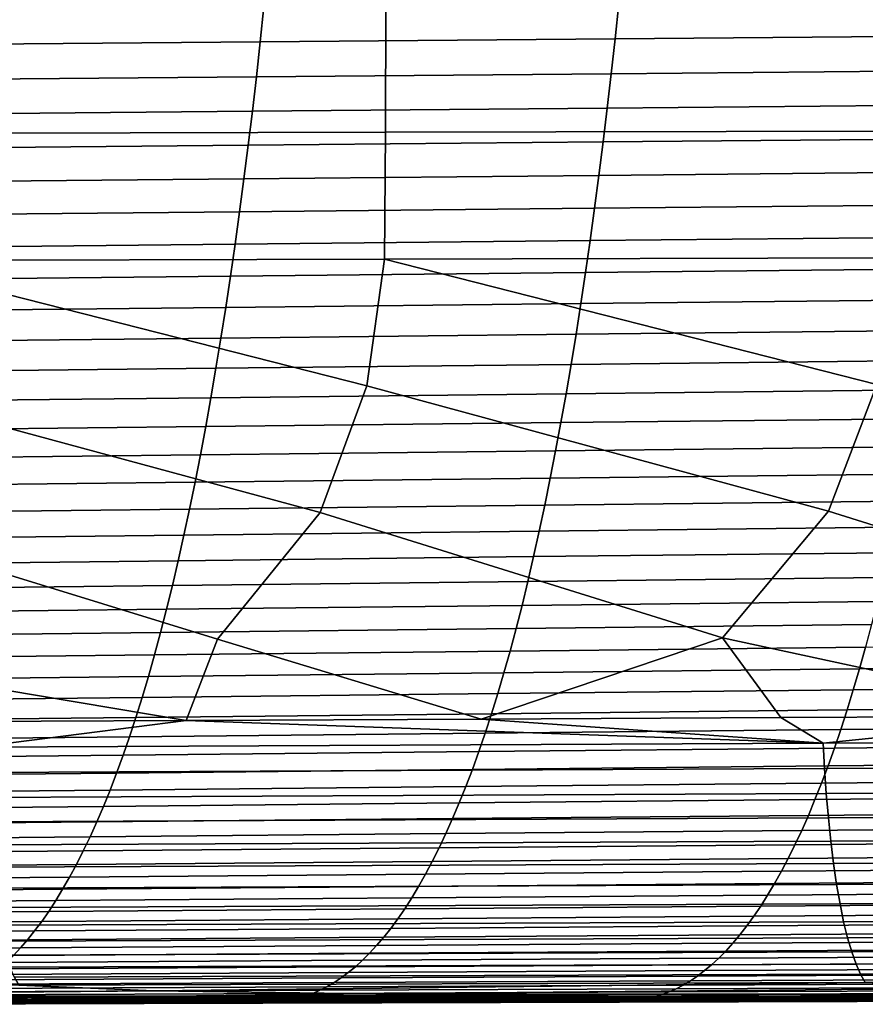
# Model space of a CAD drawing. Header units: metres. Extents: x -23 to 242, y -40 to 23.
# Tile 391 of 450: x 174 to 181, y -17 to -9. Entities that reach past the tile are written whole.
import ezdxf

# ---------------------------------------------------------------- set-up
doc = ezdxf.new("R2010")
doc.units = ezdxf.units.M
doc.layers.add('solid_10171013', color=7, linetype='CONTINUOUS')

msp = doc.modelspace()

# ---------------------------------------------------------------- linework, layer by layer
at = {"layer": 'solid_10171013'}
for points in [[(176.188782, -9.185843, 274.942566), (176.217941, -8.910419, 274.777008), (178.97879, -8.887952, 275.382904), (178.949783, -9.162514, 275.547821)], [(178.949783, -9.162514, 275.547821), (178.97879, -8.887952, 275.382904), (181.739563, -8.865684, 275.98999), (181.710709, -9.139394, 276.154205)], [(177.16684, -8.90093, 297.262695), (173.190323, -8.909927, 296.536377), (173.188538, -9.898896, 296.446411), (177.163712, -9.889302, 297.17746)], [(173.427628, -9.20918, 274.338928), (173.456924, -8.932888, 274.17276), (176.217941, -8.910419, 274.777008), (176.188782, -9.185843, 274.942566)], [(181.143539, -8.892477, 297.988037), (177.16684, -8.90093, 297.262695), (177.163712, -9.889302, 297.17746), (181.139069, -9.880297, 297.907501)], [(173.397324, -9.482, 274.510803), (173.427628, -9.20918, 274.338928), (176.188782, -9.185843, 274.942566), (176.15863, -9.457807, 275.11377)], [(176.15863, -9.457807, 275.11377), (176.188782, -9.185843, 274.942566), (178.949783, -9.162514, 275.547821), (178.9198, -9.433625, 275.718323)], [(178.9198, -9.433625, 275.718323), (178.949783, -9.162514, 275.547821), (181.710709, -9.139394, 276.154205), (181.680878, -9.409663, 276.324005)], [(178.888824, -9.701151, 275.894348), (178.9198, -9.433625, 275.718323), (181.680878, -9.409663, 276.324005), (181.650085, -9.676364, 276.499298)], [(173.366028, -9.751199, 274.688263), (173.397324, -9.482, 274.510803), (176.15863, -9.457807, 275.11377), (176.127502, -9.726167, 275.290527)], [(176.127502, -9.726167, 275.290527), (176.15863, -9.457807, 275.11377), (178.9198, -9.433625, 275.718323), (178.888824, -9.701151, 275.894348)], [(173.333755, -10.016623, 274.871277), (173.366028, -9.751199, 274.688263), (176.127502, -9.726167, 275.290527), (176.095398, -9.990778, 275.472809)], [(176.095398, -9.990778, 275.472809), (176.127502, -9.726167, 275.290527), (178.888824, -9.701151, 275.894348), (178.856903, -9.964953, 276.075867)], [(178.856903, -9.964953, 276.075867), (178.888824, -9.701151, 275.894348), (181.650085, -9.676364, 276.499298), (181.618332, -9.939366, 276.679993)], [(181.139069, -9.880297, 297.907501), (177.163712, -9.889302, 297.17746), (177.156281, -10.87683, 297.081848), (181.130051, -10.867338, 297.816772)], [(177.163712, -9.889302, 297.17746), (173.188538, -9.898896, 296.446411), (173.182693, -10.88695, 296.345856), (177.156281, -10.87683, 297.081848)], [(178.82402, -10.224895, 276.262756), (178.856903, -9.964953, 276.075867), (181.618332, -9.939366, 276.679993), (181.585617, -10.19854, 276.866089)], [(173.300507, -10.278121, 275.059784), (173.333755, -10.016623, 274.871277), (176.095398, -9.990778, 275.472809), (176.062332, -10.251496, 275.660522)], [(176.062332, -10.251496, 275.660522), (176.095398, -9.990778, 275.472809), (178.856903, -9.964953, 276.075867), (178.82402, -10.224895, 276.262756)], [(173.266312, -10.535542, 275.253662), (173.300507, -10.278121, 275.059784), (176.062332, -10.251496, 275.660522), (176.02832, -10.508179, 275.853607)], [(176.02832, -10.508179, 275.853607), (176.062332, -10.251496, 275.660522), (178.82402, -10.224895, 276.262756), (178.790192, -10.480841, 276.455017)], [(178.790192, -10.480841, 276.455017), (178.82402, -10.224895, 276.262756), (181.585617, -10.19854, 276.866089), (181.551987, -10.453755, 277.057495)], [(175.993378, -10.760679, 276.052032), (176.02832, -10.508179, 275.853607), (178.790192, -10.480841, 276.455017), (178.755432, -10.732653, 276.652557)], [(178.755432, -10.732653, 276.652557), (178.790192, -10.480841, 276.455017), (181.551987, -10.453755, 277.057495), (181.517426, -10.704885, 277.25415)], [(173.231186, -10.788734, 275.452911), (173.266312, -10.535542, 275.253662), (176.02832, -10.508179, 275.853607), (175.993378, -10.760679, 276.052032)], [(178.719757, -10.980193, 276.855347), (178.755432, -10.732653, 276.652557), (181.517426, -10.704885, 277.25415), (181.481934, -10.951797, 277.455994)], [(173.195114, -11.037545, 275.65741), (173.231186, -10.788734, 275.452911), (175.993378, -10.760679, 276.052032), (175.957504, -11.008855, 276.255676)], [(175.957504, -11.008855, 276.255676), (175.993378, -10.760679, 276.052032), (178.755432, -10.732653, 276.652557), (178.719757, -10.980193, 276.855347)], [(177.018356, -11.863649, 296.951752), (177.156281, -10.87683, 297.081848), (173.182693, -10.88695, 296.345856)], [(180.609863, -12.839445, 297.510406), (180.986572, -11.853699, 297.690979), (177.156281, -10.87683, 297.081848), (177.018356, -11.863649, 296.951752)], [(180.986572, -11.853699, 297.690979), (181.130051, -10.867338, 297.816772), (177.156281, -10.87683, 297.081848)], [(176.653946, -12.849874, 296.768005), (177.018356, -11.863649, 296.951752), (173.182693, -10.88695, 296.345856), (173.050323, -11.874266, 296.211365)], [(178.683167, -11.223328, 277.063263), (178.719757, -10.980193, 276.855347), (181.481934, -10.951797, 277.455994), (181.445557, -11.194362, 277.662994)], [(173.158142, -11.281824, 275.867126), (173.195114, -11.037545, 275.65741), (175.957504, -11.008855, 276.255676), (175.920715, -11.252562, 276.464508)], [(175.920715, -11.252562, 276.464508), (175.957504, -11.008855, 276.255676), (178.719757, -10.980193, 276.855347), (178.683167, -11.223328, 277.063263)], [(173.120255, -11.52142, 276.08194), (173.158142, -11.281824, 275.867126), (175.920715, -11.252562, 276.464508), (175.883026, -11.491655, 276.678467)], [(175.883026, -11.491655, 276.678467), (175.920715, -11.252562, 276.464508), (178.683167, -11.223328, 277.063263), (178.645676, -11.461919, 277.276306)], [(178.645676, -11.461919, 277.276306), (178.683167, -11.223328, 277.063263), (181.445557, -11.194362, 277.662994), (181.408264, -11.432451, 277.875092)], [(173.081482, -11.756202, 276.301819), (173.120255, -11.52142, 276.08194), (175.883026, -11.491655, 276.678467), (175.844452, -11.726007, 276.89743)], [(175.844452, -11.726007, 276.89743), (175.883026, -11.491655, 276.678467), (178.645676, -11.461919, 277.276306), (178.607315, -11.69584, 277.494324)], [(178.607315, -11.69584, 277.494324), (178.645676, -11.461919, 277.276306), (181.408264, -11.432451, 277.875092), (181.370102, -11.665941, 278.092163)], [(175.805023, -11.955501, 277.121307), (175.844452, -11.726007, 276.89743), (178.607315, -11.69584, 277.494324), (178.568085, -11.924973, 277.717255)], [(178.568085, -11.924973, 277.717255), (178.607315, -11.69584, 277.494324), (181.370102, -11.665941, 278.092163), (181.33107, -11.894713, 278.314117)], [(173.04184, -11.986053, 276.526611), (173.081482, -11.756202, 276.301819), (175.844452, -11.726007, 276.89743), (175.805023, -11.955501, 277.121307)], [(173.050323, -11.874266, 296.211365), (172.698227, -12.860995, 296.024506), (175.855453, -13.83581, 296.489594), (176.653946, -12.849874, 296.768005)], [(177.018356, -11.863649, 296.951752), (176.653946, -12.849874, 296.768005), (179.786224, -13.824712, 297.232483), (180.609863, -12.839445, 297.510406)], [(180.986572, -11.853699, 297.690979), (180.609863, -12.839445, 297.510406), (183.717194, -13.814406, 297.974182), (184.565979, -12.829782, 298.251495)], [(173.001343, -12.210855, 276.756256), (173.04184, -11.986053, 276.526611), (175.805023, -11.955501, 277.121307), (175.764725, -12.180017, 277.350006)], [(175.764725, -12.180017, 277.350006), (175.805023, -11.955501, 277.121307), (178.568085, -11.924973, 277.717255), (178.528, -12.149199, 277.944977)], [(178.528, -12.149199, 277.944977), (178.568085, -11.924973, 277.717255), (181.33107, -11.894713, 278.314117), (181.291214, -12.118647, 278.540833)], [(172.960022, -12.430496, 276.990601), (173.001343, -12.210855, 276.756256), (175.764725, -12.180017, 277.350006), (175.723618, -12.399439, 277.583405)], [(175.723618, -12.399439, 277.583405), (175.764725, -12.180017, 277.350006), (178.528, -12.149199, 277.944977), (178.487106, -12.368399, 278.177368)], [(178.487106, -12.368399, 278.177368), (178.528, -12.149199, 277.944977), (181.291214, -12.118647, 278.540833), (181.250519, -12.337623, 278.772217)], [(178.445389, -12.582456, 278.414337), (178.487106, -12.368399, 278.177368), (181.250519, -12.337623, 278.772217), (181.209045, -12.551522, 279.008148)], [(172.917877, -12.644857, 277.229584), (172.960022, -12.430496, 276.990601), (175.723618, -12.399439, 277.583405), (175.681686, -12.613649, 277.821381)], [(175.681686, -12.613649, 277.821381), (175.723618, -12.399439, 277.583405), (178.487106, -12.368399, 278.177368), (178.445389, -12.582456, 278.414337)], [(178.402893, -12.791251, 278.655762), (178.445389, -12.582456, 278.414337), (181.209045, -12.551522, 279.008148), (181.166763, -12.760226, 279.248505)], [(172.874939, -12.853823, 277.473083), (172.917877, -12.644857, 277.229584), (175.681686, -12.613649, 277.821381), (175.638977, -12.822532, 278.063873)], [(175.638977, -12.822532, 278.063873), (175.681686, -12.613649, 277.821381), (178.445389, -12.582456, 278.414337), (178.402893, -12.791251, 278.655762)], [(175.595474, -13.025968, 278.31073), (175.638977, -12.822532, 278.063873), (178.402893, -12.791251, 278.655762), (178.359634, -12.994666, 278.90155)], [(178.359634, -12.994666, 278.90155), (178.402893, -12.791251, 278.655762), (181.166763, -12.760226, 279.248505), (181.123734, -12.963615, 279.493164)], [(172.698227, -12.860995, 296.024506), (171.92485, -13.847624, 295.745667), (175.61322, -14.467381, 296.354401), (175.855453, -13.83581, 296.489594)], [(172.831223, -13.057277, 277.720978), (172.874939, -12.853823, 277.473083), (175.638977, -12.822532, 278.063873), (175.595474, -13.025968, 278.31073)], [(176.653946, -12.849874, 296.768005), (175.855453, -13.83581, 296.489594), (177.906723, -14.456249, 296.790253), (179.786224, -13.824712, 297.232483)], [(180.609863, -12.839445, 297.510406), (179.786224, -13.824712, 297.232483), (182.610336, -14.433167, 297.683014), (183.717194, -13.814406, 297.974182)], [(172.786743, -13.255102, 277.973175), (172.831223, -13.057277, 277.720978), (175.595474, -13.025968, 278.31073), (175.551239, -13.223841, 278.561829)], [(175.551239, -13.223841, 278.561829), (175.595474, -13.025968, 278.31073), (178.359634, -12.994666, 278.90155), (178.315628, -13.192582, 279.15155)], [(178.315628, -13.192582, 279.15155), (178.359634, -12.994666, 278.90155), (181.123734, -12.963615, 279.493164), (181.079971, -13.161572, 279.742035)], [(178.270905, -13.384882, 279.405701), (178.315628, -13.192582, 279.15155), (181.079971, -13.161572, 279.742035), (181.035477, -13.353973, 279.994995)], [(172.741531, -13.447185, 278.229553), (172.786743, -13.255102, 277.973175), (175.551239, -13.223841, 278.561829), (175.506256, -13.416033, 278.817139)], [(175.506256, -13.416033, 278.817139), (175.551239, -13.223841, 278.561829), (178.315628, -13.192582, 279.15155), (178.270905, -13.384882, 279.405701)], [(175.460571, -13.602427, 279.076477), (175.506256, -13.416033, 278.817139), (178.270905, -13.384882, 279.405701), (178.225449, -13.571445, 279.663849)], [(178.225449, -13.571445, 279.663849), (178.270905, -13.384882, 279.405701), (181.035477, -13.353973, 279.994995), (180.99028, -13.540704, 280.251923)], [(172.695602, -13.633407, 278.490051), (172.741531, -13.447185, 278.229553), (175.506256, -13.416033, 278.817139), (175.460571, -13.602427, 279.076477)], [(178.179321, -13.752156, 279.925903), (178.225449, -13.571445, 279.663849), (180.99028, -13.540704, 280.251923), (180.944412, -13.721642, 280.512756)], [(172.648956, -13.813652, 278.754547), (172.695602, -13.633407, 278.490051), (175.460571, -13.602427, 279.076477), (175.414185, -13.782905, 279.339752)], [(175.414185, -13.782905, 279.339752), (175.460571, -13.602427, 279.076477), (178.225449, -13.571445, 279.663849), (178.179321, -13.752156, 279.925903)], [(172.601639, -13.987805, 279.022888), (172.648956, -13.813652, 278.754547), (175.414185, -13.782905, 279.339752), (175.367126, -13.957351, 279.606873)], [(175.367126, -13.957351, 279.606873), (175.414185, -13.782905, 279.339752), (178.179321, -13.752156, 279.925903), (178.132523, -13.926894, 280.191742)], [(178.132523, -13.926894, 280.191742), (178.179321, -13.752156, 279.925903), (180.944412, -13.721642, 280.512756), (180.897873, -13.896669, 280.777283)], [(171.92485, -13.847624, 295.745667), (173.354065, -14.478356, 295.924805), (175.61322, -14.467381, 296.354401)], [(175.855453, -13.83581, 296.489594), (175.61322, -14.467381, 296.354401), (177.906723, -14.456249, 296.790253)], [(179.786224, -13.824712, 297.232483), (177.906723, -14.456249, 296.790253), (180.237961, -14.444873, 297.232941)], [(179.786224, -13.824712, 297.232483), (180.237961, -14.444873, 297.232941), (182.610336, -14.433167, 297.683014)], [(180.850693, -14.065681, 281.045502), (180.897873, -13.896669, 280.777283), (183.663345, -13.866391, 281.362518), (183.61644, -14.035754, 281.629333)], [(175.319397, -14.125661, 279.877747), (175.367126, -13.957351, 279.606873), (178.132523, -13.926894, 280.191742), (178.085068, -14.095556, 280.461273)], [(178.085068, -14.095556, 280.461273), (178.132523, -13.926894, 280.191742), (180.897873, -13.896669, 280.777283), (180.850693, -14.065681, 281.045502)], [(172.55365, -14.155765, 279.295044), (172.601639, -13.987805, 279.022888), (175.367126, -13.957351, 279.606873), (175.319397, -14.125661, 279.877747)], [(175.271042, -14.287847, 280.152161), (175.319397, -14.125661, 279.877747), (178.085068, -14.095556, 280.461273), (178.037003, -14.258147, 280.734375)], [(178.037003, -14.258147, 280.734375), (178.085068, -14.095556, 280.461273), (180.850693, -14.065681, 281.045502), (180.802902, -14.228676, 281.3172)], [(180.802902, -14.228676, 281.3172), (180.850693, -14.065681, 281.045502), (183.61644, -14.035754, 281.629333), (183.568924, -14.199158, 281.899628)], [(172.50502, -14.317547, 279.570801), (172.55365, -14.155765, 279.295044), (175.319397, -14.125661, 279.877747), (175.271042, -14.287847, 280.152161)], [(177.988327, -14.414732, 281.010834), (178.037003, -14.258147, 280.734375), (180.802902, -14.228676, 281.3172), (180.754517, -14.385715, 281.592255)], [(180.754517, -14.385715, 281.592255), (180.802902, -14.228676, 281.3172), (183.568924, -14.199158, 281.899628), (183.520828, -14.356656, 282.173218)], [(172.45578, -14.473224, 279.850037), (172.50502, -14.317547, 279.570801), (175.271042, -14.287847, 280.152161), (175.222092, -14.443975, 280.430054)], [(175.222092, -14.443975, 280.430054), (175.271042, -14.287847, 280.152161), (178.037003, -14.258147, 280.734375), (177.988327, -14.414732, 281.010834)], [(177.939072, -14.565373, 281.290558), (177.988327, -14.414732, 281.010834), (180.754517, -14.385715, 281.592255), (180.705551, -14.536858, 281.870514)], [(180.705551, -14.536858, 281.870514), (180.754517, -14.385715, 281.592255), (183.520828, -14.356656, 282.173218), (183.472168, -14.508305, 282.450043)], [(172.40596, -14.622866, 280.132538), (172.45578, -14.473224, 279.850037), (175.222092, -14.443975, 280.430054), (175.172546, -14.594115, 280.711182)], [(173.981613, -14.674983, 296.005463), (175.61322, -14.467381, 296.354401), (173.354065, -14.478356, 295.924805)], [(180.568542, -14.643067, 297.258392), (175.61322, -14.467381, 296.354401), (173.981613, -14.674983, 296.005463)], [(175.172546, -14.594115, 280.711182), (175.222092, -14.443975, 280.430054), (177.988327, -14.414732, 281.010834), (177.939072, -14.565373, 281.290558)], [(180.568542, -14.643067, 297.258392), (177.906723, -14.456249, 296.790253), (175.61322, -14.467381, 296.354401)], [(180.568542, -14.643067, 297.258392), (180.237961, -14.444873, 297.232941), (177.906723, -14.456249, 296.790253)], [(180.568542, -14.643067, 297.258392), (182.610336, -14.433167, 297.683014), (180.237961, -14.444873, 297.232941)], [(187.156265, -14.610664, 298.508453), (182.610336, -14.433167, 297.683014), (180.568542, -14.643067, 297.258392)], [(177.889282, -14.710135, 281.573364), (177.939072, -14.565373, 281.290558), (180.705551, -14.536858, 281.870514), (180.656052, -14.682161, 282.151886)], [(180.656052, -14.682161, 282.151886), (180.705551, -14.536858, 281.870514), (183.472168, -14.508305, 282.450043), (183.422958, -14.654156, 282.729889)], [(172.355591, -14.766545, 280.418213), (172.40596, -14.622866, 280.132538), (175.172546, -14.594115, 280.711182), (175.122467, -14.738334, 280.995453)], [(175.122467, -14.738334, 280.995453), (175.172546, -14.594115, 280.711182), (177.939072, -14.565373, 281.290558), (177.889282, -14.710135, 281.573364)], [(187.156265, -14.610664, 298.508453), (180.568542, -14.643067, 297.258392), (180.579041, -14.841816, 297.205444), (187.166443, -14.809781, 298.456879)], [(180.568542, -14.643067, 297.258392), (173.981613, -14.674983, 296.005463), (173.992416, -14.873391, 295.951324), (180.579041, -14.841816, 297.205444)], [(175.071854, -14.876699, 281.282654), (175.122467, -14.738334, 280.995453), (177.889282, -14.710135, 281.573364), (177.838974, -14.84908, 281.859131)], [(177.838974, -14.84908, 281.859131), (177.889282, -14.710135, 281.573364), (180.656052, -14.682161, 282.151886), (180.606033, -14.821685, 282.436157)], [(180.606033, -14.821685, 282.436157), (180.656052, -14.682161, 282.151886), (183.422958, -14.654156, 282.729889), (183.373245, -14.794265, 283.012665)], [(172.304688, -14.904335, 280.706848), (172.355591, -14.766545, 280.418213), (175.122467, -14.738334, 280.995453), (175.071854, -14.876699, 281.282654)], [(180.579041, -14.841816, 297.205444), (173.992416, -14.873391, 295.951324), (174.006165, -15.067456, 295.880981), (180.592499, -15.036327, 297.136292)], [(175.020752, -15.009278, 281.572693), (175.071854, -14.876699, 281.282654), (177.838974, -14.84908, 281.859131), (177.788162, -14.982272, 282.147705)], [(177.788162, -14.982272, 282.147705), (177.838974, -14.84908, 281.859131), (180.606033, -14.821685, 282.436157), (180.555527, -14.955488, 282.723236)], [(180.555527, -14.955488, 282.723236), (180.606033, -14.821685, 282.436157), (183.373245, -14.794265, 283.012665), (183.323029, -14.928685, 283.298218)], [(187.166443, -14.809781, 298.456879), (180.579041, -14.841816, 297.205444), (180.592499, -15.036327, 297.136292), (187.179581, -15.004775, 298.389008)], [(172.253296, -15.036306, 280.998291), (172.304688, -14.904335, 280.706848), (175.071854, -14.876699, 281.282654), (175.020752, -15.009278, 281.572693)], [(180.504547, -15.08363, 283.01297), (180.555527, -14.955488, 282.723236), (183.323029, -14.928685, 283.298218), (183.272339, -15.057472, 283.586426)], [(172.201447, -15.162531, 281.292358), (172.253296, -15.036306, 280.998291), (175.020752, -15.009278, 281.572693), (174.969193, -15.13614, 281.865356)], [(174.969193, -15.13614, 281.865356), (175.020752, -15.009278, 281.572693), (177.788162, -14.982272, 282.147705), (177.736893, -15.109774, 282.438904)], [(177.736893, -15.109774, 282.438904), (177.788162, -14.982272, 282.147705), (180.555527, -14.955488, 282.723236), (180.504547, -15.08363, 283.01297)], [(187.179581, -15.004775, 298.389008), (180.592499, -15.036327, 297.136292), (180.60878, -15.225162, 297.051514), (187.195511, -15.194202, 298.305542)], [(180.592499, -15.036327, 297.136292), (174.006165, -15.067456, 295.880981), (174.022736, -15.255747, 295.795074), (180.60878, -15.225162, 297.051514)], [(177.685165, -15.231649, 282.732605), (177.736893, -15.109774, 282.438904), (180.504547, -15.08363, 283.01297), (180.453125, -15.206168, 283.305176)], [(180.453125, -15.206168, 283.305176), (180.504547, -15.08363, 283.01297), (183.272339, -15.057472, 283.586426), (183.221207, -15.180678, 283.877167)], [(172.149155, -15.283081, 281.588928), (172.201447, -15.162531, 281.292358), (174.969193, -15.13614, 281.865356), (174.917175, -15.257351, 282.160492)], [(174.917175, -15.257351, 282.160492), (174.969193, -15.13614, 281.865356), (177.736893, -15.109774, 282.438904), (177.685165, -15.231649, 282.732605)], [(180.60878, -15.225162, 297.051514), (174.022736, -15.255747, 295.795074), (174.041992, -15.436829, 295.694305), (180.627731, -15.406883, 296.951874)], [(174.864761, -15.37298, 282.457977), (174.917175, -15.257351, 282.160492), (177.685165, -15.231649, 282.732605), (177.633026, -15.347962, 283.028656)], [(177.633026, -15.347962, 283.028656), (177.685165, -15.231649, 282.732605), (180.453125, -15.206168, 283.305176), (180.401276, -15.323163, 283.599792)], [(180.401276, -15.323163, 283.599792), (180.453125, -15.206168, 283.305176), (183.221207, -15.180678, 283.877167), (183.169662, -15.29836, 284.170258)], [(187.195511, -15.194202, 298.305542), (180.60878, -15.225162, 297.051514), (180.627731, -15.406883, 296.951874), (187.214127, -15.376622, 298.207092)], [(172.096451, -15.398028, 281.887787), (172.149155, -15.283081, 281.588928), (174.917175, -15.257351, 282.160492), (174.864761, -15.37298, 282.457977)], [(177.580505, -15.458776, 283.326904), (177.633026, -15.347962, 283.028656), (180.401276, -15.323163, 283.599792), (180.34903, -15.434672, 283.896606)], [(180.34903, -15.434672, 283.896606), (180.401276, -15.323163, 283.599792), (183.169662, -15.29836, 284.170258), (183.117706, -15.410569, 284.465607)], [(172.043365, -15.507444, 282.188812), (172.096451, -15.398028, 281.887787), (174.864761, -15.37298, 282.457977), (174.811951, -15.483093, 282.75766)], [(174.811951, -15.483093, 282.75766), (174.864761, -15.37298, 282.457977), (177.633026, -15.347962, 283.028656), (177.580505, -15.458776, 283.326904)], [(187.214127, -15.376622, 298.207092), (180.627731, -15.406883, 296.951874), (180.649246, -15.580053, 296.837982), (187.235306, -15.550591, 298.09436)], [(180.627731, -15.406883, 296.951874), (174.041992, -15.436829, 295.694305), (174.063797, -15.609269, 295.579376), (180.649246, -15.580053, 296.837982)], [(174.758789, -15.58776, 283.059326), (174.811951, -15.483093, 282.75766), (177.580505, -15.458776, 283.326904), (177.527618, -15.564154, 283.627228)], [(177.527618, -15.564154, 283.627228), (177.580505, -15.458776, 283.326904), (180.34903, -15.434672, 283.896606), (180.296432, -15.540755, 284.195496)], [(180.296432, -15.540755, 284.195496), (180.34903, -15.434672, 283.896606), (183.117706, -15.410569, 284.465607), (183.065384, -15.517362, 284.763031)], [(171.989929, -15.611401, 282.491852), (172.043365, -15.507444, 282.188812), (174.811951, -15.483093, 282.75766), (174.758789, -15.58776, 283.059326)], [(177.474396, -15.664159, 283.929413), (177.527618, -15.564154, 283.627228), (180.296432, -15.540755, 284.195496), (180.243469, -15.641472, 284.496307)], [(180.243469, -15.641472, 284.496307), (180.296432, -15.540755, 284.195496), (183.065384, -15.517362, 284.763031), (183.012711, -15.618791, 285.062469)], [(187.235306, -15.550591, 298.09436), (180.649246, -15.580053, 296.837982), (180.673172, -15.743235, 296.71051), (187.258896, -15.714667, 297.968018)], [(171.936172, -15.70997, 282.796661), (171.989929, -15.611401, 282.491852), (174.758789, -15.58776, 283.059326), (174.705292, -15.687048, 283.362854)], [(180.649246, -15.580053, 296.837982), (174.063797, -15.609269, 295.579376), (174.088028, -15.771635, 295.450928), (180.673172, -15.743235, 296.71051)], [(174.705292, -15.687048, 283.362854), (174.758789, -15.58776, 283.059326), (177.527618, -15.564154, 283.627228), (177.474396, -15.664159, 283.929413)], [(180.190201, -15.736881, 284.79895), (180.243469, -15.641472, 284.496307), (183.012711, -15.618791, 285.062469), (182.959702, -15.714913, 285.363708)], [(171.882126, -15.803226, 283.10318), (171.936172, -15.70997, 282.796661), (174.705292, -15.687048, 283.362854), (174.651505, -15.781024, 283.668121)], [(174.651505, -15.781024, 283.668121), (174.705292, -15.687048, 283.362854), (177.474396, -15.664159, 283.929413), (177.420868, -15.758856, 284.233368)], [(177.420868, -15.758856, 284.233368), (177.474396, -15.664159, 283.929413), (180.243469, -15.641472, 284.496307), (180.190201, -15.736881, 284.79895)], [(171.82782, -15.891239, 283.411194), (171.882126, -15.803226, 283.10318), (174.651505, -15.781024, 283.668121), (174.597427, -15.869762, 283.974945)], [(180.673172, -15.743235, 296.71051), (174.088028, -15.771635, 295.450928), (174.114532, -15.922493, 295.309692), (180.699402, -15.89499, 296.57019)], [(174.597427, -15.869762, 283.974945), (174.651505, -15.781024, 283.668121), (177.420868, -15.758856, 284.233368), (177.36705, -15.848315, 284.53894)], [(177.36705, -15.848315, 284.53894), (177.420868, -15.758856, 284.233368), (180.190201, -15.736881, 284.79895), (180.136627, -15.827053, 285.10321)], [(180.136627, -15.827053, 285.10321), (180.190201, -15.736881, 284.79895), (182.959702, -15.714913, 285.363708), (182.906387, -15.805798, 285.666656)], [(187.258896, -15.714667, 297.968018), (180.673172, -15.743235, 296.71051), (180.699402, -15.89499, 296.57019), (187.284775, -15.867408, 297.828674)], [(174.543106, -15.953336, 284.283173), (174.597427, -15.869762, 283.974945), (177.36705, -15.848315, 284.53894), (177.312958, -15.932611, 284.845947)], [(177.312958, -15.932611, 284.845947), (177.36705, -15.848315, 284.53894), (180.136627, -15.827053, 285.10321), (180.082794, -15.91206, 285.408997)], [(180.082794, -15.91206, 285.408997), (180.136627, -15.827053, 285.10321), (182.906387, -15.805798, 285.666656), (182.852814, -15.891514, 285.97113)], [(171.773254, -15.974085, 283.720642), (171.82782, -15.891239, 283.411194), (174.597427, -15.869762, 283.974945), (174.543106, -15.953336, 284.283173)], [(180.699402, -15.89499, 296.57019), (174.114532, -15.922493, 295.309692), (174.143204, -16.06041, 295.156311), (180.727783, -16.033882, 296.417633)], [(174.488556, -16.031816, 284.592743), (174.543106, -15.953336, 284.283173), (177.312958, -15.932611, 284.845947), (177.258636, -16.011814, 285.154327)], [(177.258636, -16.011814, 285.154327), (177.312958, -15.932611, 284.845947), (180.082794, -15.91206, 285.408997), (180.028717, -15.991974, 285.716125)], [(180.028717, -15.991974, 285.716125), (180.082794, -15.91206, 285.408997), (182.852814, -15.891514, 285.97113), (182.798965, -15.972135, 286.277008)], [(187.284775, -15.867408, 297.828674), (180.699402, -15.89499, 296.57019), (180.727783, -16.033882, 296.417633), (187.312836, -16.007372, 297.677063)], [(171.71846, -16.051838, 284.031311), (171.773254, -15.974085, 283.720642), (174.543106, -15.953336, 284.283173), (174.488556, -16.031816, 284.592743)], [(174.433792, -16.105278, 284.903442), (174.488556, -16.031816, 284.592743), (177.258636, -16.011814, 285.154327), (177.204117, -16.085997, 285.463867)], [(177.204117, -16.085997, 285.463867), (177.258636, -16.011814, 285.154327), (180.028717, -15.991974, 285.716125), (179.974426, -16.066866, 286.024475)], [(179.974426, -16.066866, 286.024475), (180.028717, -15.991974, 285.716125), (182.798965, -15.972135, 286.277008), (182.744904, -16.047731, 286.584137)], [(187.312836, -16.007372, 297.677063), (180.727783, -16.033882, 296.417633), (180.758179, -16.158646, 296.253693), (187.342911, -16.133287, 297.513947)], [(171.663483, -16.124573, 284.34314), (171.71846, -16.051838, 284.031311), (174.488556, -16.031816, 284.592743), (174.433792, -16.105278, 284.903442)], [(180.727783, -16.033882, 296.417633), (174.143204, -16.06041, 295.156311), (174.173874, -16.184126, 294.991638), (180.758179, -16.158646, 296.253693)], [(174.378845, -16.173796, 285.215179), (174.433792, -16.105278, 284.903442), (177.204117, -16.085997, 285.463867), (177.149384, -16.155233, 285.774475)], [(177.149384, -16.155233, 285.774475), (177.204117, -16.085997, 285.463867), (179.974426, -16.066866, 286.024475), (179.919922, -16.136808, 286.333923)], [(179.919922, -16.136808, 286.333923), (179.974426, -16.066866, 286.024475), (182.744904, -16.047731, 286.584137), (182.690643, -16.118376, 286.892334)], [(171.608322, -16.192364, 284.655975), (171.663483, -16.124573, 284.34314), (174.433792, -16.105278, 284.903442), (174.378845, -16.173796, 285.215179)], [(180.758179, -16.158646, 296.253693), (174.173874, -16.184126, 294.991638), (174.206299, -16.293087, 294.817047), (180.790329, -16.268717, 296.079742)], [(174.323746, -16.23744, 285.527802), (174.378845, -16.173796, 285.215179), (177.149384, -16.155233, 285.774475), (177.094498, -16.219595, 286.085968)], [(177.094498, -16.219595, 286.085968), (177.149384, -16.155233, 285.774475), (179.919922, -16.136808, 286.333923), (179.865265, -16.201872, 286.644257)], [(179.865265, -16.201872, 286.644257), (179.919922, -16.136808, 286.333923), (182.690643, -16.118376, 286.892334), (182.636215, -16.184137, 287.201508)], [(187.342911, -16.133287, 297.513947), (180.758179, -16.158646, 296.253693), (180.790329, -16.268717, 296.079742), (187.374741, -16.244583, 297.340698)], [(171.497559, -16.313408, 285.284088), (171.553009, -16.255283, 284.969666), (174.323746, -16.23744, 285.527802), (174.268509, -16.296286, 285.841187)], [(171.553009, -16.255283, 284.969666), (171.608322, -16.192364, 284.655975), (174.378845, -16.173796, 285.215179), (174.323746, -16.23744, 285.527802)], [(174.268509, -16.296286, 285.841187), (174.323746, -16.23744, 285.527802), (177.094498, -16.219595, 286.085968), (177.039474, -16.279154, 286.398254)], [(177.039474, -16.279154, 286.398254), (177.094498, -16.219595, 286.085968), (179.865265, -16.201872, 286.644257), (179.810455, -16.262131, 286.955414)], [(179.755539, -16.317656, 287.267212), (179.810455, -16.262131, 286.955414), (182.581635, -16.24509, 287.511475), (182.526932, -16.301306, 287.822113)], [(179.810455, -16.262131, 286.955414), (179.865265, -16.201872, 286.644257), (182.636215, -16.184137, 287.201508), (182.581635, -16.24509, 287.511475)], [(187.374741, -16.244583, 297.340698), (180.790329, -16.268717, 296.079742), (180.823959, -16.363707, 295.897278), (187.408081, -16.340857, 297.158875)], [(180.790329, -16.268717, 296.079742), (174.206299, -16.293087, 294.817047), (174.240173, -16.386913, 294.634033), (180.823959, -16.363707, 295.897278)], [(174.21315, -16.350405, 286.155182), (174.268509, -16.296286, 285.841187), (177.039474, -16.279154, 286.398254), (176.984344, -16.333984, 286.711151)], [(176.929123, -16.384155, 287.024567), (176.984344, -16.333984, 286.711151), (179.755539, -16.317656, 287.267212), (179.700516, -16.368519, 287.579498)], [(176.984344, -16.333984, 286.711151), (177.039474, -16.279154, 286.398254), (179.810455, -16.262131, 286.955414), (179.755539, -16.317656, 287.267212)], [(179.700516, -16.368519, 287.579498), (179.755539, -16.317656, 287.267212), (182.526932, -16.301306, 287.822113), (182.472122, -16.352854, 288.13324)], [(174.102219, -16.444759, 286.784515), (174.157715, -16.399872, 286.469666), (176.929123, -16.384155, 287.024567), (176.873825, -16.429743, 287.338318)], [(174.157715, -16.399872, 286.469666), (174.21315, -16.350405, 286.155182), (176.984344, -16.333984, 286.711151), (176.929123, -16.384155, 287.024567)], [(180.823959, -16.363707, 295.897278), (174.240173, -16.386913, 294.634033), (174.275238, -16.465225, 294.444122), (180.858795, -16.443228, 295.707855)], [(176.873825, -16.429743, 287.338318), (176.929123, -16.384155, 287.024567), (179.700516, -16.368519, 287.579498), (179.645432, -16.414791, 287.89212)], [(179.590302, -16.456545, 288.204956), (179.645432, -16.414791, 287.89212), (182.417252, -16.399807, 288.444733), (182.362335, -16.442236, 288.756439)], [(179.645432, -16.414791, 287.89212), (179.700516, -16.368519, 287.579498), (182.472122, -16.352854, 288.13324), (182.417252, -16.399807, 288.444733)], [(187.408081, -16.340857, 297.158875), (180.823959, -16.363707, 295.897278), (180.858795, -16.443228, 295.707855), (187.442627, -16.421711, 296.96994)], [(173.991135, -16.521091, 287.414673), (174.046692, -16.485142, 287.099548), (176.818481, -16.470818, 287.652283), (176.763138, -16.507454, 287.966309)], [(174.046692, -16.485142, 287.099548), (174.102219, -16.444759, 286.784515), (176.873825, -16.429743, 287.338318), (176.818481, -16.470818, 287.652283)], [(180.858795, -16.443228, 295.707855), (174.275238, -16.465225, 294.444122), (174.311218, -16.527643, 294.248871), (180.894547, -16.506887, 295.512939)], [(176.763138, -16.507454, 287.966309), (176.818481, -16.470818, 287.652283), (179.590302, -16.456545, 288.204956), (179.535156, -16.493853, 288.517883)], [(176.818481, -16.470818, 287.652283), (176.873825, -16.429743, 287.338318), (179.645432, -16.414791, 287.89212), (179.590302, -16.456545, 288.204956)], [(179.535156, -16.493853, 288.517883), (179.590302, -16.456545, 288.204956), (182.362335, -16.442236, 288.756439), (182.307388, -16.480213, 289.068207)], [(187.442627, -16.421711, 296.96994), (180.858795, -16.443228, 295.707855), (180.894547, -16.506887, 295.512939), (187.478119, -16.486744, 296.775452)], [(174.311218, -16.527643, 294.248871), (168.89267, -16.590401, 293.001373), (170.77887, -16.613564, 293.155304), (175.362946, -16.57074, 294.244812)], [(173.880035, -16.580214, 288.04483), (173.935577, -16.552715, 287.729767), (176.707779, -16.539755, 288.280304), (176.652435, -16.567915, 288.594238)], [(173.935577, -16.552715, 287.729767), (173.991135, -16.521091, 287.414673), (176.763138, -16.507454, 287.966309), (176.707779, -16.539755, 288.280304)], [(180.894547, -16.506887, 295.512939), (174.311218, -16.527643, 294.248871), (175.362946, -16.57074, 294.244812)], [(180.894547, -16.506887, 295.512939), (175.362946, -16.57074, 294.244812), (177.064072, -16.595778, 294.363159), (181.833282, -16.551685, 295.487305)], [(176.652435, -16.567915, 288.594238), (176.707779, -16.539755, 288.280304), (179.480011, -16.526817, 288.83075), (179.424866, -16.555628, 289.143585)], [(176.707779, -16.539755, 288.280304), (176.763138, -16.507454, 287.966309), (179.535156, -16.493853, 288.517883), (179.480011, -16.526817, 288.83075)], [(181.833282, -16.551685, 295.487305), (177.064072, -16.595778, 294.363159), (181.242676, -16.597921, 294.987244), (183.34935, -16.578697, 295.569977)], [(179.36972, -16.580484, 289.45636), (179.424866, -16.555628, 289.143585), (182.19751, -16.543293, 289.691589), (182.142578, -16.568781, 290.003204)], [(179.424866, -16.555628, 289.143585), (179.480011, -16.526817, 288.83075), (182.252457, -16.513838, 289.379944), (182.19751, -16.543293, 289.691589)], [(179.480011, -16.526817, 288.83075), (179.535156, -16.493853, 288.517883), (182.307388, -16.480213, 289.068207), (182.252457, -16.513838, 289.379944)], [(187.478119, -16.486744, 296.775452), (180.894547, -16.506887, 295.512939), (181.833282, -16.551685, 295.487305)], [(175.362946, -16.57074, 294.244812), (170.77887, -16.613564, 293.155304), (175.693451, -16.612003, 293.929779), (177.064072, -16.595778, 294.363159)], [(170.77887, -16.613564, 293.155304), (173.585373, -16.617546, 293.527191), (172.990601, -16.630083, 293.087402), (175.693451, -16.612003, 293.929779)], [(172.990601, -16.630083, 293.087402), (175.765945, -16.623022, 293.618378), (175.693451, -16.612003, 293.929779)], [(172.990601, -16.630083, 293.087402), (173.046265, -16.640232, 292.771973), (175.821457, -16.633324, 293.304077), (175.765945, -16.623022, 293.618378)], [(173.657837, -16.653139, 289.304932), (173.713394, -16.640045, 288.989929), (176.486389, -16.629606, 289.53595), (176.431046, -16.643261, 289.849823)], [(173.713394, -16.640045, 288.989929), (173.768936, -16.623667, 288.674896), (176.541748, -16.612633, 289.222076), (176.486389, -16.629606, 289.53595)], [(173.768936, -16.623667, 288.674896), (173.824478, -16.603794, 288.359863), (176.597092, -16.592138, 288.908173), (176.541748, -16.612633, 289.222076)], [(173.824478, -16.603794, 288.359863), (173.880035, -16.580214, 288.04483), (176.652435, -16.567915, 288.594238), (176.597092, -16.592138, 288.908173)], [(177.064072, -16.595778, 294.363159), (175.693451, -16.612003, 293.929779), (178.480835, -16.604832, 294.461456)], [(175.693451, -16.612003, 293.929779), (175.765945, -16.623022, 293.618378), (178.541321, -16.616085, 294.149078), (178.480835, -16.604832, 294.461456)], [(175.765945, -16.623022, 293.618378), (175.821457, -16.633324, 293.304077), (178.59668, -16.626505, 293.835907), (178.541321, -16.616085, 294.149078)], [(175.821457, -16.633324, 293.304077), (175.876938, -16.642689, 292.989807), (178.652008, -16.635904, 293.522827), (178.59668, -16.626505, 293.835907)], [(176.431046, -16.643261, 289.849823), (176.486389, -16.629606, 289.53595), (179.25943, -16.61915, 290.081848), (179.204269, -16.633362, 290.394562)], [(176.486389, -16.629606, 289.53595), (176.541748, -16.612633, 289.222076), (179.314575, -16.601591, 289.769104), (179.25943, -16.61915, 290.081848)], [(176.541748, -16.612633, 289.222076), (176.597092, -16.592138, 288.908173), (179.36972, -16.580484, 289.45636), (179.314575, -16.601591, 289.769104)], [(176.597092, -16.592138, 288.908173), (176.652435, -16.567915, 288.594238), (179.424866, -16.555628, 289.143585), (179.36972, -16.580484, 289.45636)], [(177.064072, -16.595778, 294.363159), (178.895065, -16.603781, 294.540375), (181.242676, -16.597921, 294.987244)], [(177.064072, -16.595778, 294.363159), (178.480835, -16.604832, 294.461456), (178.895065, -16.603781, 294.540375)], [(178.895065, -16.603781, 294.540375), (178.480835, -16.604832, 294.461456), (178.541321, -16.616085, 294.149078)], [(178.895065, -16.603781, 294.540375), (178.541321, -16.616085, 294.149078), (181.316971, -16.609322, 294.678253), (181.242676, -16.597921, 294.987244)], [(178.541321, -16.616085, 294.149078), (178.59668, -16.626505, 293.835907), (181.372162, -16.619823, 294.366241), (181.316971, -16.609322, 294.678253)], [(178.59668, -16.626505, 293.835907), (178.652008, -16.635904, 293.522827), (181.427322, -16.629221, 294.054321), (181.372162, -16.619823, 294.366241)], [(178.652008, -16.635904, 293.522827), (178.707306, -16.644104, 293.209778), (181.482468, -16.637346, 293.742462), (181.427322, -16.629221, 294.054321)], [(179.149109, -16.644434, 290.707245), (179.204269, -16.633362, 290.394562), (181.977737, -16.623415, 290.937897), (181.922775, -16.635014, 291.24942)], [(179.204269, -16.633362, 290.394562), (179.25943, -16.61915, 290.081848), (182.032684, -16.608643, 290.626343), (181.977737, -16.623415, 290.937897)], [(179.25943, -16.61915, 290.081848), (179.314575, -16.601591, 289.769104), (182.087631, -16.590498, 290.314789), (182.032684, -16.608643, 290.626343)], [(179.314575, -16.601591, 289.769104), (179.36972, -16.580484, 289.45636), (182.142578, -16.568781, 290.003204), (182.087631, -16.590498, 290.314789)], [(173.046265, -16.640232, 292.771973), (173.101913, -16.649536, 292.456573), (175.876938, -16.642689, 292.989807), (175.821457, -16.633324, 293.304077)], [(173.101913, -16.649536, 292.456573), (173.157562, -16.657804, 292.141205), (175.932419, -16.650936, 292.675629), (175.876938, -16.642689, 292.989807)], [(173.157562, -16.657804, 292.141205), (173.213181, -16.664846, 291.825897), (175.987885, -16.657877, 292.361481), (175.932419, -16.650936, 292.675629)], [(173.213181, -16.664846, 291.825897), (173.268799, -16.670469, 291.510651), (176.04332, -16.663332, 292.047363), (175.987885, -16.657877, 292.361481)], [(173.268799, -16.670469, 291.510651), (173.324417, -16.674482, 291.195435), (176.09874, -16.667112, 291.733337), (176.04332, -16.663332, 292.047363)], [(173.324417, -16.674482, 291.195435), (173.380005, -16.676683, 290.88028), (176.15416, -16.66902, 291.419342), (176.09874, -16.667112, 291.733337)], [(173.380005, -16.676683, 290.88028), (173.435593, -16.676863, 290.565155), (176.209549, -16.66885, 291.105377), (176.15416, -16.66902, 291.419342)], [(173.435593, -16.676863, 290.565155), (173.491165, -16.674807, 290.250061), (176.264938, -16.666395, 290.791473), (176.209549, -16.66885, 291.105377)], [(173.491165, -16.674807, 290.250061), (173.546722, -16.670309, 289.934998), (176.320312, -16.661449, 290.47757), (176.264938, -16.666395, 290.791473)], [(173.546722, -16.670309, 289.934998), (173.60228, -16.663157, 289.619965), (176.375687, -16.653809, 290.163696), (176.320312, -16.661449, 290.47757)], [(173.60228, -16.663157, 289.619965), (173.657837, -16.653139, 289.304932), (176.431046, -16.643261, 289.849823), (176.375687, -16.653809, 290.163696)], [(175.876938, -16.642689, 292.989807), (175.932419, -16.650936, 292.675629), (178.707306, -16.644104, 293.209778), (178.652008, -16.635904, 293.522827)], [(175.932419, -16.650936, 292.675629), (175.987885, -16.657877, 292.361481), (178.762604, -16.650928, 292.89682), (178.707306, -16.644104, 293.209778)], [(175.987885, -16.657877, 292.361481), (176.04332, -16.663332, 292.047363), (178.817871, -16.656197, 292.583893), (178.762604, -16.650928, 292.89682)], [(176.04332, -16.663332, 292.047363), (176.09874, -16.667112, 291.733337), (178.873108, -16.659731, 292.271027), (178.817871, -16.656197, 292.583893)], [(176.09874, -16.667112, 291.733337), (176.15416, -16.66902, 291.419342), (178.928345, -16.661337, 291.958221), (178.873108, -16.659731, 292.271027)], [(176.15416, -16.66902, 291.419342), (176.209549, -16.66885, 291.105377), (178.983551, -16.660812, 291.645447), (178.928345, -16.661337, 291.958221)], [(176.209549, -16.66885, 291.105377), (176.264938, -16.666395, 290.791473), (179.038757, -16.657955, 291.332703), (178.983551, -16.660812, 291.645447)], [(176.264938, -16.666395, 290.791473), (176.320312, -16.661449, 290.47757), (179.093933, -16.652563, 291.019958), (179.038757, -16.657955, 291.332703)], [(176.320312, -16.661449, 290.47757), (176.375687, -16.653809, 290.163696), (179.149109, -16.644434, 290.707245), (179.093933, -16.652563, 291.019958)], [(176.375687, -16.653809, 290.163696), (176.431046, -16.643261, 289.849823), (179.204269, -16.633362, 290.394562), (179.149109, -16.644434, 290.707245)], [(178.707306, -16.644104, 293.209778), (178.762604, -16.650928, 292.89682), (181.537582, -16.644026, 293.430664), (181.482468, -16.637346, 293.742462)], [(178.762604, -16.650928, 292.89682), (178.817871, -16.656197, 292.583893), (181.592667, -16.649088, 293.118927), (181.537582, -16.644026, 293.430664)], [(178.817871, -16.656197, 292.583893), (178.873108, -16.659731, 292.271027), (181.647736, -16.652357, 292.807251), (181.592667, -16.649088, 293.118927)], [(178.873108, -16.659731, 292.271027), (178.928345, -16.661337, 291.958221), (181.702774, -16.653646, 292.495636), (181.647736, -16.652357, 292.807251)], [(178.928345, -16.661337, 291.958221), (178.983551, -16.660812, 291.645447), (181.757797, -16.652754, 292.184052), (181.702774, -16.653646, 292.495636)], [(178.983551, -16.660812, 291.645447), (179.038757, -16.657955, 291.332703), (181.812805, -16.649485, 291.872498), (181.757797, -16.652754, 292.184052)], [(179.038757, -16.657955, 291.332703), (179.093933, -16.652563, 291.019958), (181.867798, -16.643639, 291.560944), (181.812805, -16.649485, 291.872498)], [(179.093933, -16.652563, 291.019958), (179.149109, -16.644434, 290.707245), (181.922775, -16.635014, 291.24942), (181.867798, -16.643639, 291.560944)]]:
    msp.add_3dface(points, dxfattribs=at)

doc.saveas('drawing.dxf')
